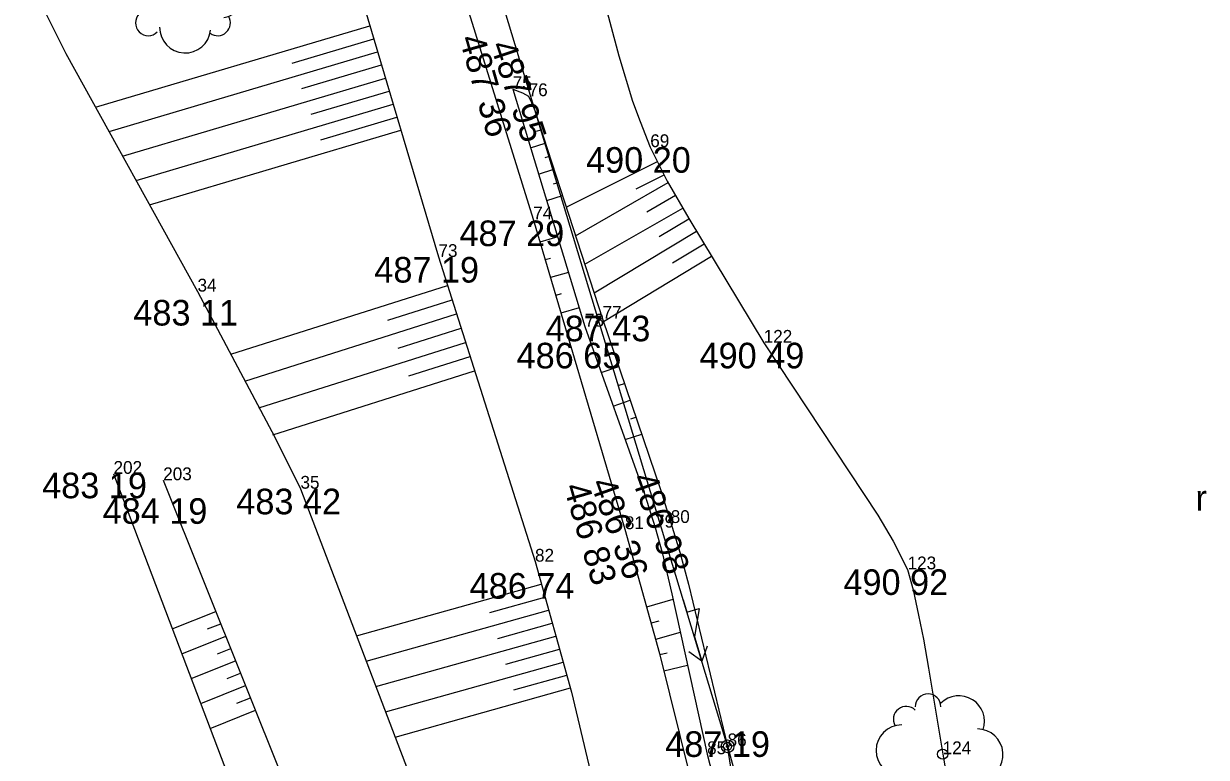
# Model space of a CAD drawing. Extents: x -559180 to -551373, y -1076947 to -1072071.
# Drawn here: x -553542.84 to -553496.65, y -1076309.38 to -1076280.73 of the extents above; entities that cross this region are included whole.
import ezdxf

# ---------------------------------------------------------------- set-up
doc = ezdxf.new("R2010")
doc.units = 0
for name, color, linetype in [('17_KOMUNIKACE', 7, 'Continuous'), ('1_VODA_ZN', 7, 'Continuous'), ('20_EL_ZN', 7, 'Continuous'), ('26_SRAFY', 7, 'Continuous'), ('27_HRANA_PATA', 7, 'Continuous'), ('34_ZELEN', 7, 'Continuous'), ('3_BODY', 7, 'Continuous'), ('45_ZN_KULTURY', 7, 'Continuous'), ('6_VYSKY', 7, 'Continuous'), ('NNnadzemní', 7, 'Continuous')]:
    doc.layers.add(name, color=color, linetype=linetype)

# ---------------------------------------------------------------- blocks, each defined once
blk = doc.blocks.new('STLS')
at = {"layer": '34_ZELEN'}
blk.add_circle((0, 0), 0.2, dxfattribs=at)
for centre, radius, start, end in [((-0.571, 1.853), 0.5, 0, 180), ((-1.425, 1.366), 0.5, 45, 210.4326), ((0.636, 1.281), 1, 341.2293, 135), ((-1.599, 0.146), 1, 90, 270), ((1.356, -0.015), 1, 279.53, 90), ((-1.424, -1.207), 0.5, 135, 315), ((0.019, -1.381), 1, 180, 353.8403), ((1.283, -1.208), 0.5, 234.3777, 31.0479)]:
    blk.add_arc(centre, radius, start, end, dxfattribs=at)
blk = doc.blocks.new('SLB')
at = {"layer": '20_EL_ZN'}
for radius in [0.25, 0.158, 0.05]:
    blk.add_circle((0, 0), radius, dxfattribs=at)
blk = doc.blocks.new('ROLE')
at = {"layer": '45_ZN_KULTURY'}
blk.add_text('r', height=1, dxfattribs=at).set_placement((0, 0.048))
blk = doc.blocks.new('POINT_DISPLAY')
blk.add_line((0, 0), (0, 0))
blk = doc.blocks.new('ELNN')
at = {"layer": '20_EL_ZN'}
for p, q in [((0.5, 0), (0.5, 0.5)), ((0.5, 0.5), (1.5, 0)), ((0, 0), (0.5, 0)), ((1.5, 0), (2.5, 0))]:
    blk.add_line(p, q, dxfattribs=at)
blk.add_lwpolyline([(2, 0.375), (2.5, 0), (2, -0.375)], dxfattribs=at)

msp = doc.modelspace()

# ---------------------------------------------------------------- linework, layer by layer
at = {"layer": '17_KOMUNIKACE'}
for p, q in [((-553527.33, -1076274.27), (-553522.94, -1076288.37)), ((-553530.82, -1076275.76), (-553526.64, -1076289.84)), ((-553522.94, -1076288.37), (-553519.36, -1076300.47)), ((-553526.64, -1076289.84), (-553522.87, -1076301.74))]:
    msp.add_line(p, q, dxfattribs=at)
for points in [[(-553519.36, -1076300.47), (-553518.007, -1076305.333), (-553516.82, -1076310.1)], [(-553522.87, -1076301.74), (-553521.44, -1076306.843), (-553520.4, -1076311.22)]]:
    msp.add_lwpolyline(points, dxfattribs=at)
at = {"layer": '26_SRAFY'}
for p, q in [((-553540.032, -1076283.991), (-553529.32, -1076280.811)), ((-553532.349, -1076282.265), (-553529.169, -1076281.321)), ((-553539.505, -1076284.944), (-553529.018, -1076281.831)), ((-553531.979, -1076283.265), (-553528.866, -1076282.341)), ((-553538.977, -1076285.898), (-553528.715, -1076282.851)), ((-553531.609, -1076284.265), (-553528.563, -1076283.361)), ((-553538.45, -1076286.851), (-553528.412, -1076283.871)), ((-553531.238, -1076285.265), (-553528.261, -1076284.381)), ((-553523.356, -1076284.544), (-553522.804, -1076284.364)), ((-553537.923, -1076287.804), (-553528.109, -1076284.891)), ((-553522.806, -1076284.931), (-553522.637, -1076284.876)), ((-553523.042, -1076285.576), (-553522.47, -1076285.389)), ((-553522.478, -1076285.958), (-553522.303, -1076285.901)), ((-553521.652, -1076287.894), (-553518.09, -1076286.109)), ((-553522.729, -1076286.607), (-553522.135, -1076286.413)), ((-553518.922, -1076287.175), (-553517.83, -1076286.628)), ((-553522.149, -1076286.985), (-553521.968, -1076286.926)), ((-553521.288, -1076289.01), (-553517.673, -1076286.932)), ((-553522.415, -1076287.639), (-553521.801, -1076287.438)), ((-553518.502, -1076288.072), (-553517.387, -1076287.43)), ((-553520.923, -1076290.127), (-553517.1, -1076287.928)), ((-553518.024, -1076289.047), (-553516.86, -1076288.346)), ((-553520.559, -1076291.243), (-553516.565, -1076288.835)), ((-553521.984, -1076289.058), (-553522.676, -1076289.263)), ((-553517.502, -1076290.068), (-553516.269, -1076289.325)), ((-553522.262, -1076289.894), (-553522.471, -1076289.955)), ((-553520.194, -1076292.359), (-553515.974, -1076289.815)), ((-553521.564, -1076290.441), (-553522.266, -1076290.648)), ((-553534.751, -1076293.638), (-553526.286, -1076290.956)), ((-553521.849, -1076291.278), (-553522.061, -1076291.341)), ((-553528.621, -1076292.306), (-553526.111, -1076291.511)), ((-553534.203, -1076294.686), (-553525.935, -1076292.066)), ((-553521.144, -1076291.823), (-553521.856, -1076292.034)), ((-553528.21, -1076293.397), (-553525.759, -1076292.621)), ((-553533.656, -1076295.733), (-553525.583, -1076293.176)), ((-553527.8, -1076294.488), (-553525.408, -1076293.73)), ((-553533.108, -1076296.781), (-553525.232, -1076294.285)), ((-553520.284, -1076294.347), (-553519.599, -1076294.115)), ((-553519.578, -1076294.844), (-553519.375, -1076294.776)), ((-553519.816, -1076295.661), (-553519.152, -1076295.436)), ((-553519.125, -1076296.163), (-553518.928, -1076296.097)), ((-553519.349, -1076296.975), (-553518.705, -1076296.757)), ((-553529.839, -1076304.641), (-553522.624, -1076302.619)), ((-553524.632, -1076303.729), (-553522.482, -1076303.126)), ((-553517.483, -1076303.224), (-553518.514, -1076303.511)), ((-553537.034, -1076304.361), (-553535.336, -1076303.68)), ((-553529.462, -1076305.629), (-553522.34, -1076303.633)), ((-553535.655, -1076304.368), (-553535.143, -1076304.163)), ((-553524.321, -1076304.735), (-553522.198, -1076304.14)), ((-553518.039, -1076304.06), (-553518.338, -1076304.143)), ((-553536.665, -1076305.334), (-553534.949, -1076304.646)), ((-553529.086, -1076306.617), (-553522.056, -1076304.646)), ((-553517.2, -1076304.508), (-553518.162, -1076304.776)), ((-553535.273, -1076305.336), (-553534.755, -1076305.129)), ((-553524.009, -1076305.74), (-553521.913, -1076305.153)), ((-553517.714, -1076305.313), (-553517.995, -1076305.383)), ((-553536.296, -1076306.307), (-553534.562, -1076305.612)), ((-553528.709, -1076307.604), (-553521.771, -1076305.66)), ((-553516.916, -1076305.791), (-553517.836, -1076306.02)), ((-553534.891, -1076306.304), (-553534.368, -1076306.095)), ((-553523.697, -1076306.746), (-553521.629, -1076306.167)), ((-553535.927, -1076307.281), (-553534.174, -1076306.578)), ((-553528.333, -1076308.592), (-553521.487, -1076306.674)), ((-553534.509, -1076307.272), (-553533.98, -1076307.06)), ((-553535.558, -1076308.254), (-553533.787, -1076307.543))]:
    msp.add_line(p, q, dxfattribs=at)
at = {"layer": '27_HRANA_PATA'}
for p, q in [((-553523.74, -1076283.28), (-553520.92, -1076292.56)), ((-553539.33, -1076298.31), (-553534, -1076312.36)), ((-553537.39, -1076298.56), (-553532.3, -1076311.25)), ((-553532.03, -1076298.89), (-553527.64, -1076310.41)), ((-553516.15, -1076309.26), (-553514.13, -1076316.94)), ((-553515.35, -1076308.95), (-553513.16, -1076316.85))]:
    msp.add_line(p, q, dxfattribs=at)
for points in [[(-553521.91, -1076273.3), (-553519.594, -1076281.979), (-553519.061, -1076283.756), (-553518.769, -1076284.545), (-553518.37, -1076285.55)], [(-553542.84, -1076278.33), (-553542.048, -1076280.18), (-553541.19, -1076281.898), (-553536.05, -1076291.19)], [(-553523.74, -1076283.28), (-553523.364, -1076283.427), (-553523.12, -1076283.56)], [(-553523.12, -1076283.56), (-553523.004, -1076283.81), (-553522.883, -1076284.123), (-553520.23, -1076292.25)], [(-553518.37, -1076285.55), (-553517.707, -1076286.873), (-553516.864, -1076288.339), (-553513.94, -1076293.19)], [(-553536.05, -1076291.19), (-553533.029, -1076296.882), (-553532.03, -1076298.89)], [(-553520.92, -1076292.56), (-553518.595, -1076299.093), (-553518.18, -1076300.41)], [(-553520.23, -1076292.25), (-553517.959, -1076298.96), (-553517.57, -1076300.23)], [(-553513.94, -1076293.19), (-553509.487, -1076299.918), (-553508.888, -1076300.946), (-553508.32, -1076302.04)], [(-553518.18, -1076300.41), (-553517.907, -1076301.383), (-553517.533, -1076303), (-553516.15, -1076309.26)], [(-553517.57, -1076300.23), (-553517.211, -1076301.368), (-553516.882, -1076302.615), (-553515.35, -1076308.95)], [(-553508.32, -1076302.04), (-553508.108, -1076302.837), (-553507.889, -1076303.827), (-553507.694, -1076304.771), (-553507.505, -1076305.9), (-553506.95, -1076309.26)], [(-553506.95, -1076309.26), (-553505.592, -1076317.35), (-553505.12, -1076320.63)]]:
    msp.add_lwpolyline(points, dxfattribs=at)
at = {"layer": 'NNnadzemní'}
for p, q in [((-553515.35, -1076308.95), (-553526.07, -1076273.54)), ((-553510.37, -1076341.23), (-553515.35, -1076308.95))]:
    msp.add_line(p, q, dxfattribs=at)

# ---------------------------------------------------------------- block references
at = {"layer": '1_VODA_ZN'}
for p in [(-553523.74, -1076283.28), (-553523.12, -1076283.56), (-553518.37, -1076285.55), (-553522.94, -1076288.37), (-553526.64, -1076289.84), (-553536.05, -1076291.19), (-553520.92, -1076292.56), (-553520.23, -1076292.25), (-553513.94, -1076293.19), (-553539.33, -1076298.31), (-553537.39, -1076298.56), (-553532.03, -1076298.89), (-553519.36, -1076300.47), (-553518.18, -1076300.41), (-553517.57, -1076300.23), (-553522.87, -1076301.74), (-553508.32, -1076302.04), (-553516.15, -1076309.26), (-553515.35, -1076308.95), (-553506.95, -1076309.26)]:
    msp.add_blockref('POINT_DISPLAY', p, dxfattribs=at)
at = {"layer": '20_EL_ZN', "xscale": 1.0000018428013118, "yscale": 1.0000018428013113, "rotation": -73.15682867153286}
msp.add_blockref('ELNN', (-553517.08, -1076303.237), dxfattribs=at)
at = {"layer": '20_EL_ZN'}
msp.add_blockref('SLB', (-553515.35, -1076308.95), dxfattribs=at)
at = {"layer": '34_ZELEN'}
for p in [(-553536.55, -1076279.49), (-553506.95, -1076309.26)]:
    msp.add_blockref('STLS', p, dxfattribs=at)
at = {"layer": '45_ZN_KULTURY'}
msp.add_blockref('ROLE', (-553497.076, -1076299.8), dxfattribs=at)

# ---------------------------------------------------------------- texts
at = {"layer": '3_BODY'}
for s, p in [('75', (-553523.74, -1076283.28)), ('76', (-553523.12, -1076283.56)), ('69', (-553518.37, -1076285.55)), ('74', (-553522.94, -1076288.37)), ('73', (-553526.64, -1076289.84)), ('34', (-553536.05, -1076291.19)), ('78', (-553520.92, -1076292.56)), ('77', (-553520.23, -1076292.25)), ('122', (-553513.94, -1076293.19)), ('202', (-553539.33, -1076298.31)), ('203', (-553537.39, -1076298.56)), ('35', (-553532.03, -1076298.89)), ('81', (-553519.36, -1076300.47)), ('79', (-553518.18, -1076300.41)), ('80', (-553517.57, -1076300.23)), ('82', (-553522.87, -1076301.74)), ('123', (-553508.32, -1076302.04)), ('85', (-553516.15, -1076309.26)), ('86', (-553515.35, -1076308.95)), ('124', (-553506.95, -1076309.26))]:
    msp.add_text(s, height=0.5, dxfattribs=at).set_placement(p)
at = {"layer": '6_VYSKY'}
for s, rotation, p in [('487 36', 285.9312, (-553525.835, -1076281.307)), ('487 95', 288.4621, (-553524.628, -1076281.569)), ('487 95', 288.4621, (-553524.628, -1076281.569)), ('486 36', 289.5538, (-553520.718, -1076298.665)), ('486 36', 289.5538, (-553520.718, -1076298.665)), ('486 98', 289.6455, (-553519.114, -1076298.468)), ('486 83', 286.3072, (-553521.76, -1076298.816))]:
    msp.add_text(s, height=1, rotation=rotation, dxfattribs=at).set_placement(p)
for s, p in [('490 20', (-553520.875, -1076286.55)), ('487 29', (-553525.819, -1076289.416)), ('487 19', (-553529.145, -1076290.84)), ('483 11', (-553538.555, -1076292.518)), ('487 43', (-553522.455, -1076293.133)), ('486 65', (-553523.589, -1076294.192)), ('490 49', (-553516.445, -1076294.19)), ('483 19', (-553542.116, -1076299.263)), ('483 42', (-553534.535, -1076299.89)), ('484 19', (-553539.755, -1076300.262)), ('486 74', (-553525.421, -1076303.185)), ('490 92', (-553510.825, -1076303.04)), ('487 19', (-553517.785, -1076309.365))]:
    msp.add_text(s, height=1, dxfattribs=at).set_placement(p)

doc.saveas('drawing.dxf')
